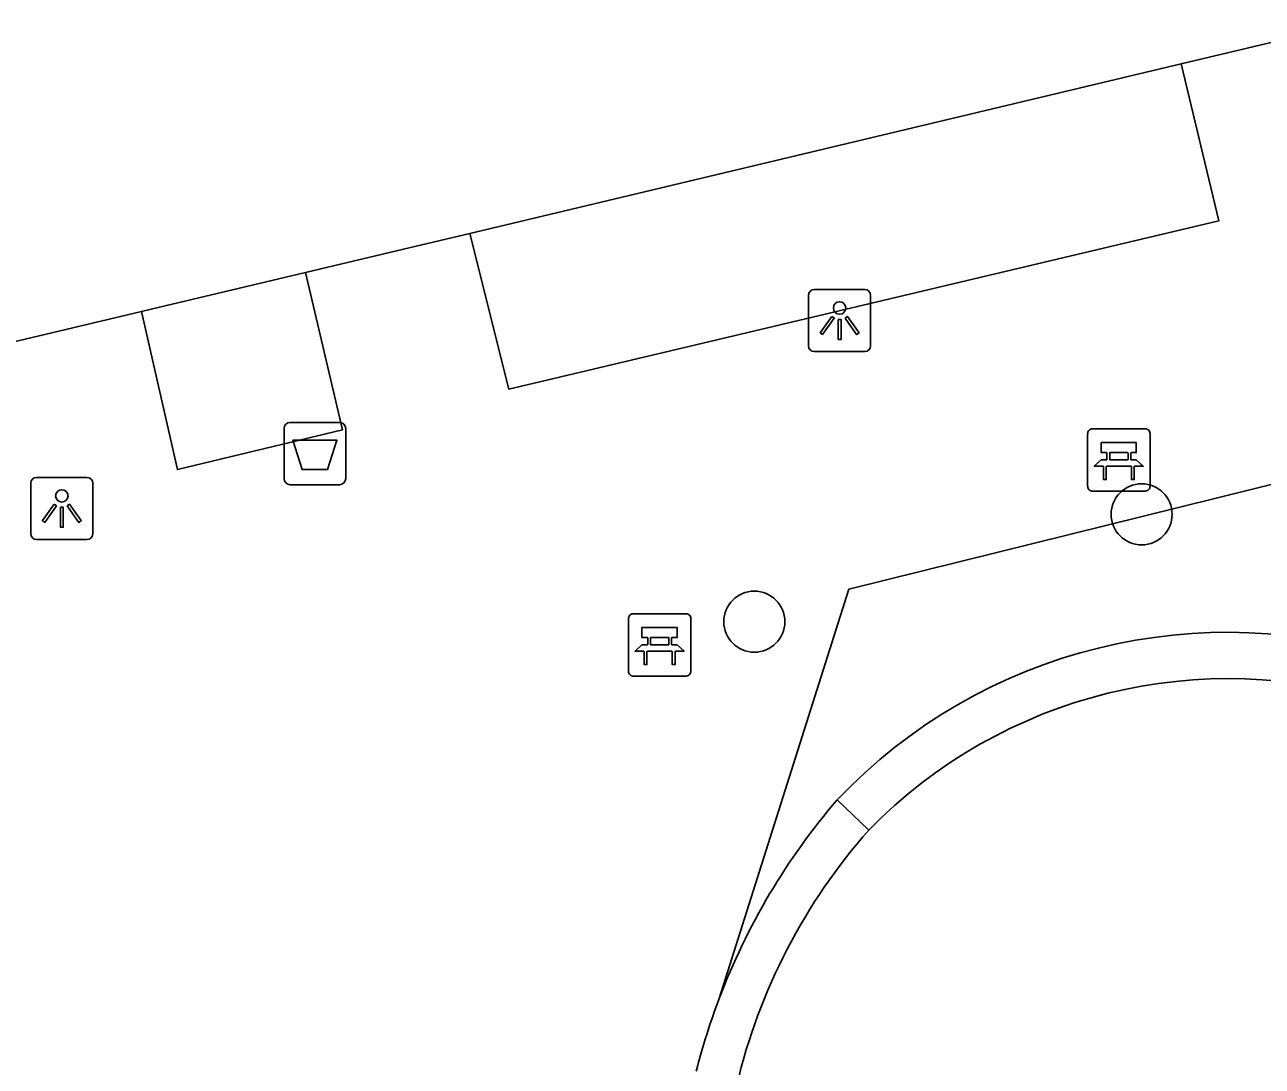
# Model space of a CAD drawing. Extents: x 160676 to 161153, y 383244 to 383713.
# Drawn here: x 161055.39 to 161075.23, y 383474.33 to 383491.02 of the extents above; entities that cross this region are included whole.
import ezdxf

# ---------------------------------------------------------------- set-up
doc = ezdxf.new("R2010")
doc.units = 0
for name, color, linetype in [('IMGEO_Afvalbak', 7, 'Continuous'), ('IMGEO_Bank', 7, 'Continuous'), ('IMGEO_Boom', 7, 'Continuous'), ('IMGEO_Haag', 7, 'Continuous'), ('IMGEO_Lichtpunt', 7, 'Continuous'), ('IMGEO_Pand', 7, 'Continuous'), ('IMGEO_Rijbaan_lokaal_open', 7, 'Continuous'), ('IMGEO_Voetpad_open', 7, 'Continuous')]:
    doc.layers.add(name, color=color, linetype=linetype)

msp = doc.modelspace()

# ---------------------------------------------------------------- linework, layer by layer
at = {"layer": 'IMGEO_Afvalbak'}
for p, q in [((161059.543, 383483.752), (161059.543, 383484.552)), ((161059.543, 383484.552), (161059.543, 383483.752)), ((161059.643, 383484.652), (161060.433, 383484.652)), ((161060.433, 383484.652), (161059.643, 383484.652)), ((161060.533, 383484.552), (161060.533, 383483.752)), ((161060.533, 383483.752), (161060.533, 383484.552)), ((161060.433, 383483.652), (161059.643, 383483.652)), ((161059.643, 383483.652), (161060.433, 383483.652))]:
    msp.add_line(p, q, dxfattribs=at)
msp.add_lwpolyline([(161059.686, 383484.366), (161060.39, 383484.366), (161060.241, 383483.896), (161059.835, 383483.896), (161059.686, 383484.366)], dxfattribs=at)
for centre, start, end in [((161059.643, 383484.552), 90, 180), ((161059.643, 383484.552), 90, 180), ((161060.433, 383484.552), 0, 90), ((161060.433, 383484.552), 360, 90), ((161059.643, 383483.752), 180, 270), ((161059.643, 383483.752), 180, 270), ((161060.433, 383483.752), 270, 0), ((161060.433, 383483.752), 270, 0)]:
    msp.add_arc(centre, 0.1, start, end, dxfattribs=at)
at = {"layer": 'IMGEO_Bank'}
for p, q in [((161072.502, 383484.55), (161073.343, 383484.55)), ((161073.343, 383484.55), (161072.502, 383484.55)), ((161072.427, 383483.625), (161072.427, 383484.466)), ((161072.427, 383484.466), (161072.427, 383483.625)), ((161073.427, 383484.475), (161073.427, 383483.634)), ((161073.427, 383483.634), (161073.427, 383484.475)), ((161072.736, 383484.056), (161072.736, 383484.162)), ((161072.78, 383484.162), (161072.78, 383484.056)), ((161073.068, 383484.168), (161072.786, 383484.168)), ((161073.074, 383484.056), (161073.074, 383484.162)), ((161073.118, 383484.162), (161073.118, 383484.056)), ((161073.124, 383483.948), (161072.731, 383483.948)), ((161072.786, 383484.05), (161073.068, 383484.05)), ((161073.352, 383483.55), (161072.511, 383483.55)), ((161072.511, 383483.55), (161073.352, 383483.55)), ((161065.14, 383481.586), (161065.981, 383481.586)), ((161065.981, 383481.586), (161065.14, 383481.586)), ((161065.065, 383480.661), (161065.065, 383481.502)), ((161065.065, 383481.502), (161065.065, 383480.661)), ((161066.065, 383481.511), (161066.065, 383480.67)), ((161066.065, 383480.67), (161066.065, 383481.511)), ((161065.374, 383481.092), (161065.374, 383481.198)), ((161065.418, 383481.198), (161065.418, 383481.092)), ((161065.706, 383481.204), (161065.424, 383481.204)), ((161065.712, 383481.092), (161065.712, 383481.198)), ((161065.756, 383481.198), (161065.756, 383481.092)), ((161065.762, 383480.984), (161065.369, 383480.984)), ((161065.424, 383481.086), (161065.706, 383481.086)), ((161065.99, 383480.586), (161065.149, 383480.586)), ((161065.149, 383480.586), (161065.99, 383480.586))]:
    msp.add_line(p, q, dxfattribs=at)
for points in [[(161072.73, 383484.168), (161072.644, 383484.168), (161072.644, 383484.329), (161073.207, 383484.329), (161073.207, 383484.168), (161073.124, 383484.168)], [(161072.674, 383483.948), (161072.532, 383483.948), (161072.644, 383484.05), (161072.73, 383484.05)], [(161072.724, 383483.941), (161072.724, 383483.734), (161072.681, 383483.734), (161072.681, 383483.941)], [(161073.124, 383484.05), (161073.207, 383484.05), (161073.319, 383483.948), (161073.18, 383483.948)], [(161073.174, 383483.941), (161073.174, 383483.734), (161073.13, 383483.734), (161073.13, 383483.941)], [(161065.368, 383481.204), (161065.282, 383481.204), (161065.282, 383481.365), (161065.845, 383481.365), (161065.845, 383481.204), (161065.762, 383481.204)], [(161065.312, 383480.984), (161065.17, 383480.984), (161065.282, 383481.086), (161065.368, 383481.086)], [(161065.362, 383480.977), (161065.362, 383480.77), (161065.319, 383480.77), (161065.319, 383480.977)], [(161065.762, 383481.086), (161065.845, 383481.086), (161065.957, 383480.984), (161065.818, 383480.984)], [(161065.812, 383480.977), (161065.812, 383480.77), (161065.768, 383480.77), (161065.768, 383480.977)]]:
    msp.add_lwpolyline(points, dxfattribs=at)
for centre, radius, start, end in [((161072.505, 383484.472), 0.0779, 92.4484, 184.2845), ((161072.505, 383484.472), 0.0779, 92.4484, 184.2845), ((161073.349, 383484.472), 0.0779, 2.4484, 94.2845), ((161073.349, 383484.472), 0.0779, 2.4484, 94.2845), ((161072.729, 383484.161), 0.00671, 2.8957, 87.1043), ((161072.786, 383484.161), 0.00671, 92.8957, 177.1043), ((161073.068, 383484.161), 0.00671, 2.8957, 87.1043), ((161073.125, 383484.161), 0.00671, 92.8957, 177.1043), ((161072.674, 383483.941), 0.00671, 2.8957, 87.1043), ((161072.731, 383483.941), 0.00671, 92.8957, 177.1043), ((161072.729, 383484.057), 0.00671, 272.8957, 357.1043), ((161072.786, 383484.057), 0.00671, 182.8957, 267.1043), ((161073.068, 383484.057), 0.00671, 272.8957, 357.1043), ((161073.125, 383484.057), 0.00671, 182.8957, 267.1043), ((161073.123, 383483.941), 0.00671, 2.8957, 87.1043), ((161073.18, 383483.941), 0.00671, 92.8957, 177.1043), ((161072.505, 383483.628), 0.0779, 182.4484, 274.2845), ((161072.505, 383483.628), 0.0779, 182.4484, 274.2845), ((161073.349, 383483.628), 0.0779, 272.4484, 4.2845), ((161073.349, 383483.628), 0.0779, 272.4484, 4.2845), ((161065.143, 383481.508), 0.0779, 92.4484, 184.2845), ((161065.143, 383481.508), 0.0779, 92.4484, 184.2845), ((161065.987, 383481.508), 0.0779, 2.4484, 94.2845), ((161065.987, 383481.508), 0.0779, 2.4484, 94.2845), ((161065.367, 383481.197), 0.00671, 2.8957, 87.1043), ((161065.424, 383481.197), 0.00671, 92.8957, 177.1043), ((161065.706, 383481.197), 0.00671, 2.8957, 87.1043), ((161065.763, 383481.197), 0.00671, 92.8957, 177.1043), ((161065.312, 383480.977), 0.00671, 2.8957, 87.1043), ((161065.369, 383480.977), 0.00671, 92.8957, 177.1043), ((161065.367, 383481.093), 0.00671, 272.8957, 357.1043), ((161065.424, 383481.093), 0.00671, 182.8957, 267.1043), ((161065.706, 383481.093), 0.00671, 272.8957, 357.1043), ((161065.763, 383481.093), 0.00671, 182.8957, 267.1043), ((161065.761, 383480.977), 0.00671, 2.8957, 87.1043), ((161065.818, 383480.977), 0.00671, 92.8957, 177.1043), ((161065.143, 383480.664), 0.0779, 182.4484, 274.2845), ((161065.143, 383480.664), 0.0779, 182.4484, 274.2845), ((161065.987, 383480.664), 0.0779, 272.4484, 4.2845), ((161065.987, 383480.664), 0.0779, 272.4484, 4.2845)]:
    msp.add_arc(centre, radius, start, end, dxfattribs=at)
at = {"layer": 'IMGEO_Boom'}
for centre in [(161073.292, 383483.178), (161067.083, 383481.458)]:
    msp.add_circle(centre, 0.489, dxfattribs=at)
at = {"layer": 'IMGEO_Haag'}
msp.add_lwpolyline([(161068.919, 383478.118), (161068.413, 383478.605)], dxfattribs=at)
at = {"layer": 'IMGEO_Lichtpunt'}
for p, q in [((161067.951, 383486.687), (161067.951, 383485.88)), ((161067.951, 383486.687), (161067.951, 383485.88)), ((161068.853, 383486.782), (161068.045, 383486.782)), ((161068.853, 383486.782), (161068.045, 383486.782)), ((161068.947, 383485.88), (161068.947, 383486.687)), ((161068.947, 383485.88), (161068.947, 383486.687)), ((161068.045, 383485.786), (161068.853, 383485.786)), ((161068.045, 383485.786), (161068.853, 383485.786)), ((161056.384, 383483.771), (161055.576, 383483.771)), ((161056.384, 383483.771), (161055.576, 383483.771)), ((161055.482, 383483.676), (161055.482, 383482.869)), ((161055.482, 383483.676), (161055.482, 383482.869)), ((161056.478, 383482.869), (161056.478, 383483.676)), ((161056.478, 383482.869), (161056.478, 383483.676)), ((161055.576, 383482.775), (161056.384, 383482.775)), ((161055.576, 383482.775), (161056.384, 383482.775))]:
    msp.add_line(p, q, dxfattribs=at)
for points in [[(161068.325, 383486.351), (161068.364, 383486.323), (161068.176, 383486.061), (161068.138, 383486.088), (161068.325, 383486.351)], [(161068.427, 383486.303), (161068.474, 383486.303), (161068.474, 383485.981), (161068.427, 383485.981), (161068.427, 383486.303)], [(161068.537, 383486.323), (161068.575, 383486.35), (161068.762, 383486.088), (161068.723, 383486.06), (161068.537, 383486.323)], [(161055.856, 383483.34), (161055.895, 383483.312), (161055.707, 383483.05), (161055.669, 383483.077), (161055.856, 383483.34)], [(161056.068, 383483.312), (161056.106, 383483.339), (161056.293, 383483.077), (161056.254, 383483.049), (161056.068, 383483.312)], [(161055.958, 383483.292), (161056.005, 383483.292), (161056.005, 383482.97), (161055.958, 383482.97), (161055.958, 383483.292)]]:
    msp.add_lwpolyline(points, dxfattribs=at)
for centre in [(161068.45, 383486.485), (161055.981, 383483.474)]:
    msp.add_circle(centre, 0.0994, dxfattribs=at)
for centre, start, end in [((161068.045, 383486.687), 90, 180), ((161068.045, 383486.687), 90, 180), ((161068.853, 383486.687), 0, 90), ((161068.853, 383486.687), 0, 90), ((161068.045, 383485.88), 180, 270), ((161068.045, 383485.88), 180, 270), ((161068.853, 383485.88), 270, 0), ((161068.853, 383485.88), 270, 360), ((161055.576, 383483.676), 90, 180), ((161055.576, 383483.676), 90, 180), ((161056.384, 383483.676), 0, 90), ((161056.384, 383483.676), 0, 90), ((161055.576, 383482.869), 180, 270), ((161055.576, 383482.869), 180, 270), ((161056.384, 383482.869), 270, 0), ((161056.384, 383482.869), 270, 360)]:
    msp.add_arc(centre, 0.0946, start, end, dxfattribs=at)
at = {"layer": 'IMGEO_Pand'}
for points in [[(161073.926, 383490.397), (161076.558, 383491.024)], [(161062.522, 383487.681), (161073.926, 383490.397)], [(161059.89, 383487.054), (161061.46, 383487.428), (161062.522, 383487.681)], [(161057.259, 383486.428), (161057.526, 383486.491), (161059.89, 383487.054)], [(161038.756, 383479.78), (161038.329, 383481.523), (161055.147, 383485.532), (161055.059, 383485.905), (161057.259, 383486.428)]]:
    msp.add_lwpolyline(points, dxfattribs=at)
at = {"layer": 'IMGEO_Rijbaan_lokaal_open'}
for centre, radius, start, end in [((161074.684, 383472.489), 8.057, 72.0711, 135.684), ((161075.988, 383471.863), 9.439, 138.4965, 166.6785)]:
    msp.add_arc(centre, radius, start, end, dxfattribs=at)
at = {"layer": 'IMGEO_Voetpad_open'}
for points in [[(161066.521, 383475.418), (161068.597, 383481.977), (161102.809, 383490.45)], [(161073.926, 383490.397), (161074.528, 383487.881), (161063.148, 383485.183), (161062.522, 383487.681)], [(161059.89, 383487.054), (161060.48, 383484.53), (161057.838, 383483.895), (161057.259, 383486.428)]]:
    msp.add_lwpolyline(points, dxfattribs=at)
for centre, radius, start, end in [((161074.665, 383472.659), 8.628, 71.268, 136.4367), ((161076.581, 383471.601), 10.76, 139.3869, 159.2212), ((161076.561, 383471.597), 10.743, 159.1644, 165.6856)]:
    msp.add_arc(centre, radius, start, end, dxfattribs=at)

doc.saveas('drawing.dxf')
